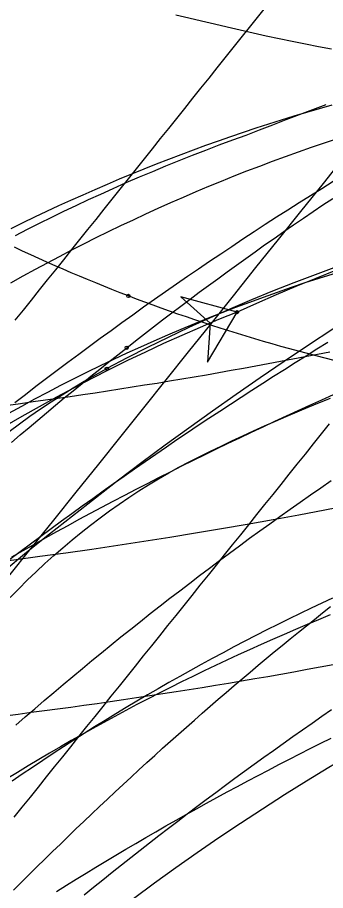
# Model space of a CAD drawing. Extents: x -14 to 1565148, y -25 to 642856.
# Drawn here: x 1564930.94 to 1564938.9, y 636488.98 to 636511.49 of the extents above; entities that cross this region are included whole.
import ezdxf

# ---------------------------------------------------------------- set-up
doc = ezdxf.new("R2010")
doc.units = 0
for name, color, linetype in [('DR_P_Headwall', 7, 'Continuous'), ('MT_P_Drums', 7, 'Continuous'), ('PM_P_Edge_Line', 7, 'Continuous'), ('PV_X_COP', 7, 'Continuous'), ('TR_Turning_Path25', 7, 'Continuous'), ('TR_Turning_Path26', 7, 'Continuous'), ('TR_Turning_Path27', 7, 'Continuous'), ('TR_Turning_Path28 - Copy-1', 7, 'Continuous'), ('TR_Turning_Path29', 7, 'Continuous')]:
    doc.layers.add(name, color=color, linetype=linetype)

msp = doc.modelspace()

# ---------------------------------------------------------------- linework, layer by layer
at = {"layer": 'DR_P_Headwall'}
for points in [[(1564930.892, 636505.875), (1564931.203, 636506.034), (1564931.515, 636506.191), (1564931.829, 636506.346), (1564932.143, 636506.498), (1564932.459, 636506.648), (1564932.775, 636506.796), (1564933.093, 636506.941), (1564933.412, 636507.084), (1564933.751, 636507.234), (1564934.092, 636507.381), (1564934.434, 636507.525), (1564934.776, 636507.667), (1564935.119, 636507.806), (1564935.464, 636507.942), (1564935.808, 636508.075), (1564936.154, 636508.206), (1564936.501, 636508.334), (1564936.848, 636508.459), (1564937.192, 636508.593), (1564937.534, 636508.729), (1564937.877, 636508.862), (1564938.221, 636508.994), (1564938.565, 636509.122), (1564938.91, 636509.249)], [(1564936.611, 636503.894), (1564935.164, 636504.293), (1564935.916, 636503.612), (1564935.851, 636502.601), (1564936.611, 636503.894)], [(1564939.074, 636496.52), (1564938.801, 636496.391), (1564938.528, 636496.262), (1564938.24, 636496.123), (1564937.953, 636495.983), (1564937.668, 636495.842), (1564937.382, 636495.698), (1564937.098, 636495.554), (1564936.815, 636495.407), (1564936.532, 636495.26), (1564936.25, 636495.11), (1564935.969, 636494.959), (1564935.689, 636494.807), (1564935.409, 636494.653), (1564935.131, 636494.497), (1564934.853, 636494.34), (1564934.577, 636494.181), (1564934.301, 636494.021), (1564934.026, 636493.859), (1564933.752, 636493.696), (1564933.479, 636493.531), (1564933.207, 636493.364), (1564932.936, 636493.196), (1564932.666, 636493.026), (1564932.397, 636492.855), (1564932.129, 636492.682)], [(1564932.129, 636492.682), (1564931.863, 636492.508), (1564931.597, 636492.332), (1564931.332, 636492.154), (1564931.069, 636491.975), (1564930.806, 636491.794)]]:
    msp.add_lwpolyline(points, dxfattribs=at)
msp.add_lwpolyline([(1564936.611, 636503.894), (1564935.164, 636504.293), (1564935.916, 636503.612), (1564935.851, 636502.601)], close=True, dxfattribs=at)
msp.add_circle((1564936.611, 636503.894), 0.0417, dxfattribs=at)
msp.add_circle((1564936.611, 636503.894), 0.0417, dxfattribs=at)
for centre, radius, start, end in [((1564958.128, 636456.293), 52.239, 94.984, 114.3247), ((1564953.034, 636462.974), 44.094, 111.8684, 133.2637)]:
    msp.add_arc(centre, radius, start, end, dxfattribs=at)
at = {"layer": 'MT_P_Drums'}
for points in [[(1564930.776, 636504.647), (1564931.096, 636504.828), (1564931.406, 636504.999), (1564931.718, 636505.167), (1564932.031, 636505.333), (1564932.346, 636505.497), (1564932.661, 636505.658), (1564932.978, 636505.817), (1564933.296, 636505.973), (1564933.615, 636506.128), (1564933.935, 636506.279), (1564934.257, 636506.429), (1564934.579, 636506.576), (1564934.903, 636506.72), (1564935.227, 636506.862), (1564935.553, 636507.002), (1564935.88, 636507.139), (1564936.207, 636507.274), (1564936.536, 636507.406), (1564936.866, 636507.536), (1564937.197, 636507.663), (1564937.528, 636507.788), (1564937.861, 636507.911), (1564938.194, 636508.031), (1564938.529, 636508.148), (1564938.864, 636508.263), (1564939.2, 636508.375)], [(1564930.73, 636500.813), (1564930.997, 636501.013), (1564931.267, 636501.208), (1564931.541, 636501.399), (1564931.817, 636501.584), (1564932.097, 636501.765), (1564932.381, 636501.941), (1564932.667, 636502.112), (1564932.956, 636502.277), (1564933.249, 636502.437)], [(1564930.757, 636496.538), (1564930.977, 636496.762), (1564931.199, 636496.982), (1564931.425, 636497.198), (1564931.653, 636497.409), (1564931.883, 636497.617), (1564932.116, 636497.82), (1564932.352, 636498.019), (1564932.59, 636498.214), (1564932.831, 636498.404), (1564933.075, 636498.589), (1564933.321, 636498.77), (1564933.569, 636498.946), (1564933.82, 636499.117), (1564934.074, 636499.283), (1564934.329, 636499.443), (1564934.588, 636499.599), (1564934.848, 636499.749), (1564935.11, 636499.893), (1564935.374, 636500.032), (1564935.648, 636500.171), (1564935.924, 636500.307), (1564936.201, 636500.442), (1564936.479, 636500.575), (1564936.758, 636500.706), (1564937.037, 636500.834), (1564937.318, 636500.961), (1564937.6, 636501.085), (1564937.882, 636501.207), (1564938.166, 636501.327), (1564938.45, 636501.445), (1564938.735, 636501.561), (1564939.021, 636501.675)], [(1564930.803, 636497.587), (1564931.091, 636497.75), (1564931.38, 636497.913), (1564931.669, 636498.074), (1564931.959, 636498.234), (1564932.249, 636498.393), (1564932.541, 636498.551), (1564932.833, 636498.708), (1564933.125, 636498.864), (1564933.418, 636499.019), (1564933.712, 636499.173), (1564934.006, 636499.326), (1564934.301, 636499.478), (1564934.597, 636499.628), (1564934.893, 636499.778), (1564935.19, 636499.927), (1564935.488, 636500.074), (1564935.785, 636500.221), (1564936.084, 636500.367), (1564936.383, 636500.511), (1564936.683, 636500.655), (1564936.983, 636500.797), (1564937.284, 636500.939), (1564937.585, 636501.079), (1564937.887, 636501.218), (1564938.189, 636501.357), (1564938.492, 636501.494), (1564938.795, 636501.631), (1564939.099, 636501.766)], [(1564931.954, 636488.955), (1564932.206, 636489.113), (1564932.46, 636489.27), (1564932.714, 636489.426), (1564932.969, 636489.581), (1564933.225, 636489.736), (1564933.482, 636489.889), (1564933.739, 636490.042), (1564933.997, 636490.194), (1564934.256, 636490.345), (1564934.516, 636490.495), (1564934.777, 636490.644), (1564935.038, 636490.792), (1564935.3, 636490.939), (1564935.563, 636491.086), (1564935.827, 636491.231), (1564936.091, 636491.376), (1564936.356, 636491.52), (1564936.622, 636491.663), (1564936.888, 636491.805), (1564937.155, 636491.946), (1564937.423, 636492.086), (1564937.692, 636492.225), (1564937.961, 636492.364), (1564938.231, 636492.501), (1564938.501, 636492.638), (1564938.773, 636492.774), (1564939.044, 636492.909)]]:
    msp.add_lwpolyline(points, dxfattribs=at)
msp.add_circle((1564933.249, 636502.437), 0.0417, dxfattribs=at)
msp.add_circle((1564933.249, 636502.437), 0.0417, dxfattribs=at)
msp.add_arc((1564954.064, 636463.392), 44.248, 93.6267, 118.0625, dxfattribs=at)
at = {"layer": 'PM_P_Edge_Line'}
for points in [[(1564930.783, 636506.05), (1564931.089, 636506.202), (1564931.397, 636506.35), (1564931.706, 636506.497), (1564932.015, 636506.641), (1564932.326, 636506.784), (1564932.638, 636506.923), (1564932.951, 636507.061), (1564933.265, 636507.196), (1564933.58, 636507.33), (1564933.896, 636507.461), (1564934.213, 636507.589), (1564934.53, 636507.716), (1564934.849, 636507.84), (1564935.168, 636507.962), (1564935.489, 636508.081), (1564935.81, 636508.199), (1564936.132, 636508.314), (1564936.455, 636508.426), (1564936.779, 636508.536), (1564937.104, 636508.644), (1564937.429, 636508.75), (1564937.756, 636508.853), (1564938.083, 636508.954), (1564938.411, 636509.053), (1564938.739, 636509.149), (1564939.068, 636509.243)], [(1564939.017, 636496.086), (1564938.717, 636495.962), (1564938.418, 636495.837), (1564938.12, 636495.71), (1564937.823, 636495.582), (1564937.526, 636495.452), (1564937.23, 636495.32), (1564936.935, 636495.187), (1564936.641, 636495.053), (1564936.347, 636494.917), (1564936.054, 636494.779), (1564935.762, 636494.64), (1564935.471, 636494.499), (1564935.181, 636494.357), (1564934.892, 636494.213), (1564934.603, 636494.067), (1564934.316, 636493.92), (1564934.029, 636493.772), (1564933.743, 636493.621), (1564933.459, 636493.469), (1564933.175, 636493.315), (1564932.892, 636493.16), (1564932.611, 636493.003), (1564932.33, 636492.844), (1564932.051, 636492.683), (1564931.773, 636492.521), (1564931.495, 636492.357), (1564931.219, 636492.191), (1564930.944, 636492.024), (1564930.671, 636491.855)]]:
    msp.add_lwpolyline(points, dxfattribs=at)
msp.add_arc((1564951.939, 636463.443), 43.382, 89.1463, 121.3128, dxfattribs=at)
at = {"layer": 'PV_X_COP'}
msp.add_arc((1564969.87, 636440.711), 60, 77.60512, 161.78375, dxfattribs=at)
at = {"layer": 'TR_Turning_Path25'}
for points in [[(1564930.875, 636501.561), (1564931.148, 636501.772), (1564931.422, 636501.982), (1564931.696, 636502.191), (1564931.971, 636502.399), (1564932.247, 636502.606), (1564932.524, 636502.812), (1564932.802, 636503.017), (1564933.08, 636503.222), (1564933.359, 636503.425), (1564933.639, 636503.627), (1564933.919, 636503.828), (1564934.201, 636504.028), (1564934.483, 636504.227), (1564934.765, 636504.425), (1564935.049, 636504.622), (1564935.333, 636504.818), (1564935.618, 636505.013), (1564935.903, 636505.206), (1564936.189, 636505.399), (1564936.476, 636505.591), (1564936.764, 636505.782), (1564937.052, 636505.971), (1564937.341, 636506.16), (1564937.631, 636506.348), (1564937.921, 636506.534), (1564938.212, 636506.72), (1564938.504, 636506.904), (1564938.796, 636507.087), (1564939.09, 636507.27)], [(1564930.749, 636497.523), (1564931.014, 636497.722), (1564931.279, 636497.92), (1564931.546, 636498.118), (1564931.812, 636498.314), (1564932.08, 636498.51), (1564932.348, 636498.705), (1564932.617, 636498.899), (1564932.886, 636499.092), (1564933.156, 636499.284), (1564933.426, 636499.476), (1564933.697, 636499.666), (1564933.969, 636499.856), (1564934.241, 636500.045), (1564934.514, 636500.233), (1564934.787, 636500.42), (1564935.061, 636500.606), (1564935.336, 636500.791), (1564935.611, 636500.976), (1564935.886, 636501.159), (1564936.163, 636501.342), (1564936.439, 636501.524), (1564936.717, 636501.705), (1564936.995, 636501.885), (1564937.273, 636502.064), (1564937.552, 636502.242), (1564937.832, 636502.419), (1564938.112, 636502.595), (1564938.393, 636502.771), (1564938.674, 636502.945), (1564938.956, 636503.119)], [(1564930.903, 636493.244), (1564931.146, 636493.455), (1564931.39, 636493.666), (1564931.634, 636493.875), (1564931.879, 636494.083), (1564932.125, 636494.291), (1564932.372, 636494.498), (1564932.619, 636494.703), (1564932.867, 636494.908), (1564933.116, 636495.112), (1564933.366, 636495.315), (1564933.616, 636495.517), (1564933.867, 636495.719), (1564934.119, 636495.919), (1564934.371, 636496.118), (1564934.625, 636496.317), (1564934.879, 636496.514), (1564935.133, 636496.711), (1564935.389, 636496.907), (1564935.645, 636497.101), (1564935.901, 636497.295), (1564936.159, 636497.488), (1564936.417, 636497.68), (1564936.676, 636497.871), (1564936.936, 636498.061), (1564937.196, 636498.25), (1564937.457, 636498.438), (1564937.719, 636498.626), (1564937.981, 636498.812), (1564938.244, 636498.997), (1564938.508, 636499.182), (1564938.772, 636499.365), (1564939.037, 636499.548)], [(1564932.669, 636488.869), (1564932.908, 636489.063), (1564933.147, 636489.255), (1564933.387, 636489.448), (1564933.628, 636489.639), (1564933.869, 636489.829), (1564934.111, 636490.019), (1564934.353, 636490.208), (1564934.596, 636490.396), (1564934.839, 636490.583), (1564935.083, 636490.77), (1564935.327, 636490.956), (1564935.572, 636491.141), (1564935.817, 636491.325), (1564936.063, 636491.508), (1564936.309, 636491.691), (1564936.556, 636491.872), (1564936.803, 636492.053), (1564937.051, 636492.234), (1564937.3, 636492.413), (1564937.549, 636492.591), (1564937.798, 636492.769), (1564938.048, 636492.946), (1564938.298, 636493.122), (1564938.549, 636493.297), (1564938.8, 636493.471), (1564939.052, 636493.645)]]:
    msp.add_lwpolyline(points, dxfattribs=at)
msp.add_arc((1564989.087, 636426.565), 91.716, 76.77078, 136.7592, dxfattribs=at)
at = {"layer": 'TR_Turning_Path26'}
msp.add_arc((1564687.665, 635201.082), 1339.15, 76.807395, 79.913822, dxfattribs=at)
at = {"layer": 'TR_Turning_Path27'}
for points in [[(1564930.889, 636503.686), (1564931.097, 636503.946), (1564931.305, 636504.206), (1564931.514, 636504.466), (1564931.722, 636504.727), (1564931.931, 636504.987), (1564932.139, 636505.247), (1564932.347, 636505.507), (1564932.556, 636505.767), (1564932.764, 636506.027), (1564932.972, 636506.287), (1564933.181, 636506.548), (1564933.389, 636506.808), (1564933.597, 636507.068), (1564933.806, 636507.328), (1564934.014, 636507.588), (1564934.222, 636507.849), (1564934.431, 636508.109), (1564934.639, 636508.369), (1564934.847, 636508.629), (1564935.055, 636508.89), (1564935.263, 636509.15), (1564935.472, 636509.41), (1564935.68, 636509.67), (1564935.888, 636509.931), (1564936.096, 636510.191), (1564936.304, 636510.451), (1564936.513, 636510.712), (1564936.721, 636510.972), (1564936.929, 636511.232), (1564937.137, 636511.492), (1564937.345, 636511.753)], [(1564933.763, 636502.976), (1564933.993, 636503.156), (1564934.225, 636503.336), (1564934.458, 636503.516), (1564934.691, 636503.695), (1564934.926, 636503.874), (1564935.161, 636504.052), (1564935.398, 636504.229), (1564935.635, 636504.406), (1564935.874, 636504.582), (1564936.113, 636504.757), (1564936.353, 636504.932), (1564936.594, 636505.107), (1564936.837, 636505.28), (1564937.08, 636505.453), (1564937.324, 636505.626), (1564937.569, 636505.797), (1564937.82, 636505.972), (1564938.071, 636506.145), (1564938.323, 636506.317), (1564938.575, 636506.488), (1564938.828, 636506.658), (1564939.081, 636506.827)], [(1564930.79, 636500.533), (1564931.016, 636500.727), (1564931.243, 636500.919), (1564931.47, 636501.111), (1564931.698, 636501.301), (1564931.925, 636501.491), (1564932.154, 636501.68), (1564932.382, 636501.868), (1564932.612, 636502.055), (1564932.841, 636502.241), (1564933.071, 636502.426), (1564933.301, 636502.61), (1564933.532, 636502.793), (1564933.763, 636502.976)], [(1564930.859, 636490.866), (1564931.068, 636491.126), (1564931.277, 636491.386), (1564931.486, 636491.646), (1564931.695, 636491.906), (1564931.904, 636492.166), (1564932.112, 636492.427), (1564932.321, 636492.687), (1564932.53, 636492.947), (1564932.739, 636493.207), (1564932.948, 636493.467), (1564933.157, 636493.727), (1564933.366, 636493.988), (1564933.574, 636494.248), (1564933.783, 636494.508), (1564933.992, 636494.768), (1564934.201, 636495.028), (1564934.409, 636495.289), (1564934.618, 636495.549), (1564934.827, 636495.809), (1564935.036, 636496.069), (1564935.244, 636496.33), (1564935.453, 636496.59), (1564935.662, 636496.85), (1564935.871, 636497.11), (1564936.079, 636497.371), (1564936.288, 636497.631), (1564936.497, 636497.891), (1564936.705, 636498.152), (1564936.914, 636498.412), (1564937.122, 636498.672), (1564937.331, 636498.933), (1564937.54, 636499.193), (1564937.748, 636499.453), (1564937.957, 636499.714), (1564938.165, 636499.974), (1564938.374, 636500.234), (1564938.583, 636500.495), (1564938.791, 636500.755), (1564939, 636501.016)], [(1564930.844, 636488.988), (1564931.044, 636489.188), (1564931.245, 636489.388), (1564931.447, 636489.586), (1564931.648, 636489.784), (1564931.85, 636489.981), (1564932.051, 636490.177), (1564932.253, 636490.373), (1564932.455, 636490.567), (1564932.657, 636490.761), (1564932.86, 636490.953), (1564933.063, 636491.145), (1564933.265, 636491.336), (1564933.468, 636491.526), (1564933.672, 636491.715), (1564933.875, 636491.903), (1564934.079, 636492.09), (1564934.283, 636492.276), (1564934.487, 636492.462), (1564934.691, 636492.646), (1564934.895, 636492.83), (1564935.1, 636493.012), (1564935.305, 636493.194), (1564935.51, 636493.375), (1564935.715, 636493.555), (1564935.92, 636493.733), (1564936.126, 636493.911), (1564936.332, 636494.088), (1564936.538, 636494.264), (1564936.744, 636494.439), (1564936.95, 636494.613), (1564937.157, 636494.787), (1564937.364, 636494.959), (1564937.571, 636495.13), (1564937.778, 636495.3), (1564937.986, 636495.469), (1564938.193, 636495.638), (1564938.401, 636495.805), (1564938.609, 636495.971), (1564938.817, 636496.137), (1564939.026, 636496.301)]]:
    msp.add_lwpolyline(points, dxfattribs=at)
msp.add_circle((1564933.763, 636502.976), 0.0417, dxfattribs=at)
msp.add_circle((1564933.763, 636502.976), 0.0417, dxfattribs=at)
msp.add_arc((1558241.035, 641864.874), 8577.009, 321.0086852, 321.4051906, dxfattribs=at)
at = {"layer": 'TR_Turning_Path28 - Copy-1'}
msp.add_lwpolyline([(1564939.05, 636510.676), (1564938.712, 636510.738), (1564938.374, 636510.804), (1564938.036, 636510.871), (1564937.699, 636510.942), (1564937.361, 636511.015), (1564937.027, 636511.09), (1564936.692, 636511.167), (1564936.36, 636511.243), (1564936.027, 636511.321), (1564935.695, 636511.398), (1564935.364, 636511.477), (1564935.032, 636511.556)], dxfattribs=at)
at = {"layer": 'TR_Turning_Path29'}
for points in [[(1564933.806, 636504.313), (1564933.595, 636504.394), (1564933.384, 636504.477), (1564933.173, 636504.561), (1564932.963, 636504.646), (1564932.753, 636504.733), (1564932.543, 636504.82), (1564932.333, 636504.909), (1564932.123, 636504.999), (1564931.914, 636505.09), (1564931.705, 636505.183), (1564931.495, 636505.277), (1564931.287, 636505.372), (1564931.078, 636505.469), (1564930.867, 636505.568)], [(1564939.116, 636502.646), (1564938.886, 636502.705), (1564938.656, 636502.764), (1564938.426, 636502.824), (1564938.198, 636502.885), (1564937.97, 636502.947), (1564937.744, 636503.011), (1564937.518, 636503.075), (1564937.293, 636503.14), (1564937.068, 636503.206), (1564936.845, 636503.273), (1564936.622, 636503.341), (1564936.4, 636503.41), (1564936.179, 636503.48), (1564935.959, 636503.551), (1564935.74, 636503.623), (1564935.522, 636503.696), (1564935.304, 636503.77), (1564935.087, 636503.845), (1564934.872, 636503.92), (1564934.657, 636503.997), (1564934.443, 636504.075), (1564934.229, 636504.153), (1564934.017, 636504.233), (1564933.806, 636504.313)], [(1564939.004, 636502.864), (1564938.686, 636502.802), (1564938.369, 636502.74), (1564938.051, 636502.679), (1564937.733, 636502.618), (1564937.415, 636502.559), (1564937.097, 636502.5), (1564936.779, 636502.442), (1564936.46, 636502.385), (1564936.142, 636502.328), (1564935.823, 636502.273), (1564935.504, 636502.218), (1564935.185, 636502.164), (1564934.866, 636502.111), (1564934.547, 636502.058), (1564934.227, 636502.007), (1564933.908, 636501.956), (1564933.588, 636501.906), (1564933.268, 636501.856), (1564932.949, 636501.808), (1564932.629, 636501.76), (1564932.308, 636501.713), (1564931.988, 636501.667), (1564931.668, 636501.621), (1564931.347, 636501.577), (1564931.027, 636501.533), (1564930.706, 636501.49)], [(1564939.091, 636494.799), (1564938.754, 636494.736), (1564938.417, 636494.674), (1564938.079, 636494.613), (1564937.742, 636494.553), (1564937.404, 636494.493), (1564937.066, 636494.435), (1564936.728, 636494.377), (1564936.39, 636494.32), (1564936.051, 636494.264), (1564935.713, 636494.208), (1564935.374, 636494.154), (1564935.036, 636494.1), (1564934.697, 636494.047), (1564934.358, 636493.995), (1564934.019, 636493.944), (1564933.679, 636493.894), (1564933.34, 636493.844), (1564933, 636493.796), (1564932.661, 636493.748), (1564932.321, 636493.701), (1564931.981, 636493.655), (1564931.641, 636493.609), (1564931.301, 636493.565), (1564930.961, 636493.521), (1564930.621, 636493.478)]]:
    msp.add_lwpolyline(points, dxfattribs=at)
msp.add_circle((1564933.806, 636504.313), 0.0417, dxfattribs=at)
msp.add_circle((1564933.806, 636504.313), 0.0417, dxfattribs=at)
msp.add_arc((1564913.384, 636631.839), 135.462, 272.82901, 281.99122, dxfattribs=at)

doc.saveas('drawing.dxf')
